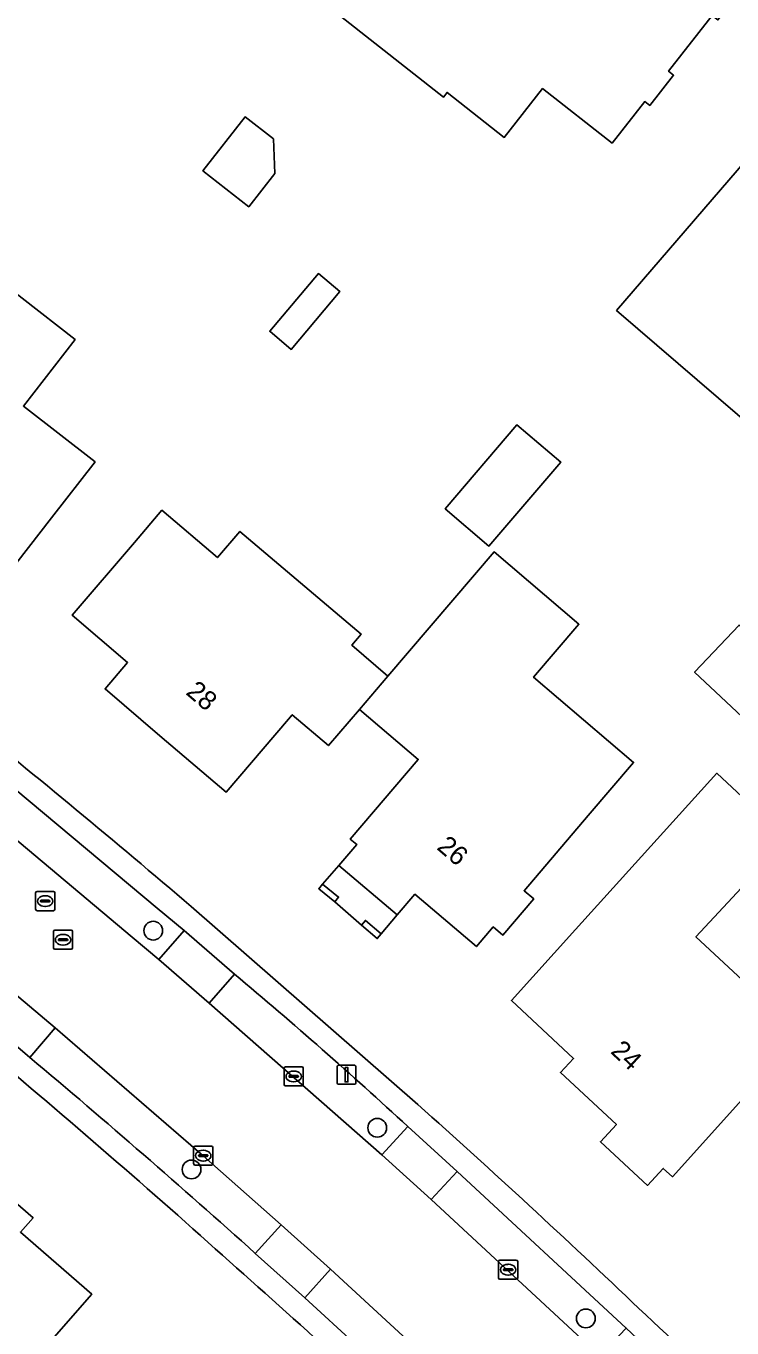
# Model space of a CAD drawing. Extents: x 160455 to 162082, y 388339 to 389736.
# Drawn here: x 160870.4 to 160907.2, y 389321.6 to 389389.5 of the extents above; entities that cross this region are included whole.
import ezdxf

# ---------------------------------------------------------------- set-up
doc = ezdxf.new("R2010")
doc.units = 0
for name, color, linetype in [('IMGEO_Boom', 7, 'Continuous'), ('IMGEO_Erf', 7, 'Continuous'), ('IMGEO_Kolk', 7, 'Continuous'), ('IMGEO_Lichtmast', 7, 'Continuous'), ('IMGEO_Pand', 7, 'Continuous'), ('IMGEO_Pand_nummerreeks', 7, 'Continuous'), ('IMGEO_Pand_overbouw', 7, 'Continuous'), ('IMGEO_Parkeervlak_open', 7, 'Continuous'), ('IMGEO_Rijbaan_lokaal_gesloten', 7, 'Continuous'), ('IMGEO_Rioolput', 7, 'Continuous'), ('IMGEO_Voetpad_open', 7, 'Continuous')]:
    doc.layers.add(name, color=color, linetype=linetype)

msp = doc.modelspace()

# ---------------------------------------------------------------- linework, layer by layer
at = {"layer": 'IMGEO_Boom'}
for centre in [(160877.037, 389342.331), (160888.718, 389332.045), (160879.034, 389329.872), (160899.591, 389322.099)]:
    msp.add_circle(centre, 0.489, dxfattribs=at)
at = {"layer": 'IMGEO_Erf'}
for points in [[(160886.801, 389390.038), (160888.616, 389392.351), (160891.702, 389396.284), (160896.791, 389392.288), (160900.941, 389397.573), (160904.189, 389395.113), (160904.933, 389396.096), (160908.933, 389392.979), (160906.476, 389389.845), (160906.184, 389390.074), (160903.904, 389387.169), (160904.164, 389386.964), (160902.925, 389385.385), (160902.664, 389385.589), (160900.96, 389383.418), (160897.336, 389386.262), (160895.341, 389383.719), (160892.356, 389386.062), (160892.17, 389385.825)], [(160901.19, 389374.69), (160909.324, 389384.136), (160912.586, 389387.924), (160913.083, 389387.495), (160913.388, 389387.232), (160915.94, 389385.031), (160916.252, 389384.762), (160915.337, 389383.701), (160917.004, 389382.264), (160917.919, 389383.324), (160921.312, 389380.397), (160917.461, 389375.925), (160917.718, 389375.704), (160915.4, 389373.012), (160915.927, 389372.558), (160912.666, 389368.769), (160910.707, 389366.495)], [(160881.83, 389384.79), (160883.299, 389383.638), (160883.372, 389381.826), (160882.02, 389380.102), (160879.626, 389381.98)], [(160874.009, 389366.791), (160871.738, 389363.875), (160868.666, 389359.929), (160865.454, 389362.434), (160862.258, 389364.928), (160859.027, 389367.448), (160862.112, 389371.384), (160864.382, 389374.281), (160864.713, 389374.022), (160867.427, 389377.485), (160872.966, 389373.166), (160870.27, 389369.703)], [(160885.648, 389376.616), (160886.771, 389375.67), (160884.231, 389372.655), (160883.108, 389373.602)], [(160895.999, 389368.728), (160898.281, 389366.779), (160894.541, 389362.398), (160892.258, 389364.347)], [(160894.803, 389362.092), (160899.229, 389358.319), (160896.869, 389355.551), (160902.078, 389351.109), (160899.718, 389348.34), (160896.374, 389344.417), (160896.877, 389343.989), (160895.266, 389342.1), (160894.764, 389342.528), (160893.887, 389341.5), (160890.68, 389344.234), (160889.758, 389343.152), (160886.719, 389345.738), (160887.647, 389346.826), (160887.312, 389347.111), (160890.854, 389351.266), (160887.787, 389353.875), (160886.174, 389351.986), (160884.286, 389353.597), (160884.082, 389353.358), (160880.835, 389349.555), (160877.386, 389352.499), (160874.528, 389354.939), (160875.704, 389356.316), (160872.813, 389358.786), (160876.061, 389362.588), (160877.492, 389364.264), (160880.383, 389361.794), (160881.553, 389363.164), (160887.877, 389357.803), (160887.384, 389357.226), (160889.272, 389355.614)], [(160907.577, 389358.278), (160910.87, 389355.176), (160908.556, 389352.72), (160905.264, 389355.822)], [(160906.417, 389350.542), (160910.087, 389347.129), (160905.328, 389342.011), (160910.913, 389336.817), (160910.566, 389336.444), (160911.297, 389335.764), (160908.51, 389332.766), (160907.719, 389333.5), (160904.1, 389329.491), (160903.628, 389329.928), (160902.808, 389329.041), (160900.353, 389331.319), (160901.184, 389332.213), (160898.755, 389334.47), (160898.267, 389334.924), (160898.955, 389335.664), (160895.708, 389338.681), (160899.059, 389342.393)], [(160886.699, 389344.08), (160886.498, 389343.835), (160885.666, 389344.519), (160885.867, 389344.763)], [(160888.925, 389342.163), (160888.714, 389341.915), (160887.887, 389342.62), (160888.099, 389342.868)], [(160855.95, 389323.938), (160856.889, 389325.069), (160860.082, 389328.915), (160863.011, 389326.456), (160864.662, 389328.422), (160865.554, 389329.484), (160866.841, 389328.404), (160867.98, 389329.76), (160870.772, 389327.353), (160870.117, 389326.602), (160873.828, 389323.365), (160870.542, 389319.597), (160869.884, 389318.843), (160868.188, 389320.322), (160866.729, 389318.649), (160862.436, 389322.394), (160858.698, 389318.108), (160854.206, 389321.837)]]:
    msp.add_lwpolyline(points, close=True, dxfattribs=at)
msp.add_lwpolyline([(160879.014, 389343.593), (160890.832, 389333.261)], dxfattribs=at)
for centre, radius, start, end in [((160536.965, 388943.645), 526.266, 49.46189, 51.16601), ((160524.009, 388926.573), 535.03, 48.30331, 50.12605), ((160574.121, 388978.653), 475.45, 46.33986, 48.23104), ((160480.608, 388875.839), 601.782, 46.919212, 48.430974), ((160629.112, 389030.417), 400.057, 44.66971, 46.9193)]:
    msp.add_arc(centre, radius, start, end, dxfattribs=at)
at = {"layer": 'IMGEO_Kolk'}
for p, q in [((160883.859, 389334.301), (160883.859, 389335.153)), ((160883.934, 389335.227), (160884.786, 389335.227)), ((160884.347, 389335.007), (160884.372, 389335.007)), ((160884.86, 389335.153), (160884.86, 389334.301)), ((160884.786, 389334.227), (160883.934, 389334.227)), ((160884.118, 389334.721), (160884.118, 389334.733)), ((160884.556, 389334.684), (160884.158, 389334.684)), ((160884.161, 389334.77), (160884.559, 389334.77)), ((160884.37, 389334.447), (160884.345, 389334.447)), ((160884.602, 389334.733), (160884.602, 389334.721)), ((160879.145, 389330.166), (160879.145, 389331.018)), ((160879.22, 389331.092), (160880.072, 389331.092)), ((160879.633, 389330.872), (160879.658, 389330.872)), ((160880.146, 389331.018), (160880.146, 389330.166)), ((160879.404, 389330.586), (160879.404, 389330.598)), ((160879.842, 389330.549), (160879.444, 389330.549)), ((160879.447, 389330.635), (160879.845, 389330.635)), ((160879.656, 389330.312), (160879.631, 389330.312)), ((160879.888, 389330.598), (160879.888, 389330.586)), ((160880.072, 389330.092), (160879.22, 389330.092)), ((160895.04, 389324.216), (160895.04, 389325.068)), ((160895.115, 389325.142), (160895.967, 389325.142)), ((160895.528, 389324.922), (160895.553, 389324.922)), ((160896.041, 389325.068), (160896.041, 389324.216)), ((160895.967, 389324.142), (160895.115, 389324.142)), ((160895.299, 389324.636), (160895.299, 389324.648)), ((160895.737, 389324.599), (160895.339, 389324.599)), ((160895.342, 389324.685), (160895.74, 389324.685)), ((160895.551, 389324.362), (160895.526, 389324.362)), ((160895.783, 389324.648), (160895.783, 389324.636))]:
    msp.add_line(p, q, dxfattribs=at)
for points in [[(160883.859, 389334.301), (160883.859, 389335.153)], [(160883.934, 389335.227), (160884.786, 389335.227)], [(160884.86, 389335.153), (160884.86, 389334.301)], [(160884.786, 389334.227), (160883.934, 389334.227)], [(160879.145, 389330.166), (160879.145, 389331.018)], [(160879.22, 389331.092), (160880.072, 389331.092)], [(160880.146, 389331.018), (160880.146, 389330.166)], [(160880.072, 389330.092), (160879.22, 389330.092)], [(160895.04, 389324.216), (160895.04, 389325.068)], [(160895.115, 389325.142), (160895.967, 389325.142)], [(160896.041, 389325.068), (160896.041, 389324.216)], [(160895.967, 389324.142), (160895.115, 389324.142)]]:
    msp.add_lwpolyline(points, dxfattribs=at)
for centre, radius, start, end in [((160883.936, 389335.151), 0.0765, 91.55205, 178.44795), ((160883.936, 389335.151), 0.0765, 91.55205, 178.44795), ((160884.784, 389335.151), 0.0765, 1.55205, 88.44795), ((160884.784, 389335.151), 0.0765, 1.55205, 88.44795), ((160883.936, 389334.303), 0.0765, 181.55205, 268.44795), ((160883.936, 389334.303), 0.0765, 181.55205, 268.44795), ((160884.158, 389334.73), 0.0403, 85.87752, 175.75265), ((160884.155, 389334.72), 0.0366, 178.93798, 274.71019), ((160884.559, 389334.727), 0.043, 264.86636, 352.45326), ((160884.563, 389334.732), 0.0386, 1.73085, 96.63898), ((160884.784, 389334.303), 0.0765, 271.55205, 358.44795), ((160884.784, 389334.303), 0.0765, 271.55205, 358.44795), ((160879.222, 389331.016), 0.0765, 91.55205, 178.44795), ((160879.222, 389331.016), 0.0765, 91.55205, 178.44795), ((160880.07, 389331.016), 0.0765, 1.55205, 88.44795), ((160880.07, 389331.016), 0.0765, 1.55205, 88.44795), ((160879.222, 389330.168), 0.0765, 181.55205, 268.44795), ((160879.222, 389330.168), 0.0765, 181.55205, 268.44795), ((160879.444, 389330.595), 0.0403, 85.87752, 175.75265), ((160879.441, 389330.585), 0.0366, 178.93798, 274.71019), ((160879.845, 389330.592), 0.043, 264.86636, 352.45326), ((160879.849, 389330.597), 0.0386, 1.73085, 96.63898), ((160880.07, 389330.168), 0.0765, 271.55205, 358.44795), ((160880.07, 389330.168), 0.0765, 271.55205, 358.44795), ((160895.117, 389325.066), 0.0765, 91.55205, 178.44795), ((160895.117, 389325.066), 0.0765, 91.55205, 178.44795), ((160895.965, 389325.066), 0.0765, 1.55205, 88.44795), ((160895.965, 389325.066), 0.0765, 1.55205, 88.44795), ((160895.117, 389324.218), 0.0765, 181.55205, 268.44795), ((160895.117, 389324.218), 0.0765, 181.55205, 268.44795), ((160895.339, 389324.645), 0.0403, 85.87752, 175.75265), ((160895.336, 389324.635), 0.0366, 178.93798, 274.71019), ((160895.74, 389324.642), 0.043, 264.86636, 352.45326), ((160895.744, 389324.647), 0.0386, 1.73085, 96.63898), ((160895.965, 389324.218), 0.0765, 271.55205, 358.44795), ((160895.965, 389324.218), 0.0765, 271.55205, 358.44795)]:
    msp.add_arc(centre, radius, start, end, dxfattribs=at)
for centre, major_axis, ratio, start_param, end_param in [((160884.346, 389334.727), (-0.387, 0.002), 0.722429, 4.712389, 7.853982), ((160884.371, 389334.727), (-0.39, 0.002), 0.717154, 1.570796, 4.712389), ((160879.632, 389330.592), (-0.387, 0.002), 0.722429, 4.712389, 7.853982), ((160879.657, 389330.592), (-0.39, 0.002), 0.717154, 1.570796, 4.712389), ((160895.527, 389324.642), (-0.387, 0.002), 0.722429, 4.712389, 7.853982), ((160895.552, 389324.642), (-0.39, 0.002), 0.717154, 1.570796, 4.712389)]:
    msp.add_ellipse(centre, major_axis=major_axis, ratio=ratio, start_param=start_param, end_param=end_param, dxfattribs=at)
at = {"layer": 'IMGEO_Lichtmast'}
for p, q in [((160886.618, 389334.413), (160886.618, 389335.213)), ((160886.618, 389335.213), (160886.618, 389334.413)), ((160886.718, 389335.313), (160887.508, 389335.313)), ((160887.508, 389335.313), (160886.718, 389335.313)), ((160887.608, 389335.213), (160887.608, 389334.413)), ((160887.608, 389334.413), (160887.608, 389335.213)), ((160887.508, 389334.313), (160886.718, 389334.313)), ((160886.718, 389334.313), (160887.508, 389334.313))]:
    msp.add_line(p, q, dxfattribs=at)
msp.add_lwpolyline([(160887.038, 389335.188), (160887.188, 389335.188), (160887.188, 389334.438), (160887.038, 389334.438), (160887.038, 389335.188)], dxfattribs=at)
for centre, start, end in [((160886.718, 389335.213), 90, 180), ((160886.718, 389335.213), 90, 180), ((160887.508, 389335.213), 0, 90), ((160887.508, 389335.213), 360, 90), ((160886.718, 389334.413), 180, 270), ((160886.718, 389334.413), 180, 270), ((160887.508, 389334.413), 270, 0), ((160887.508, 389334.413), 270, 0)]:
    msp.add_arc(centre, 0.1, start, end, dxfattribs=at)
at = {"layer": 'IMGEO_Pand'}
for points in [[(160902.925, 389385.385), (160904.164, 389386.964), (160903.904, 389387.169), (160906.184, 389390.074), (160906.476, 389389.845), (160908.933, 389392.979), (160904.933, 389396.096), (160904.189, 389395.113), (160900.941, 389397.573), (160896.791, 389392.288), (160891.702, 389396.284), (160888.616, 389392.351), (160886.801, 389390.038), (160892.17, 389385.825), (160892.356, 389386.062), (160895.341, 389383.719), (160897.336, 389386.262), (160900.96, 389383.418), (160902.664, 389385.589)], [(160909.324, 389384.136), (160901.19, 389374.69), (160910.707, 389366.495), (160912.666, 389368.769), (160915.927, 389372.558), (160915.4, 389373.012), (160917.718, 389375.704), (160917.461, 389375.925), (160921.312, 389380.397), (160917.919, 389383.324), (160917.004, 389382.264), (160915.337, 389383.701), (160916.252, 389384.762), (160915.94, 389385.031), (160913.388, 389387.232), (160913.083, 389387.495), (160912.586, 389387.924)], [(160883.299, 389383.638), (160881.83, 389384.79), (160879.626, 389381.98), (160882.02, 389380.102), (160883.372, 389381.826)], [(160871.738, 389363.875), (160874.009, 389366.791), (160870.27, 389369.703), (160872.966, 389373.166), (160867.427, 389377.485), (160864.713, 389374.022), (160864.382, 389374.281), (160862.112, 389371.384), (160859.027, 389367.448), (160862.258, 389364.928), (160865.454, 389362.434), (160868.666, 389359.929)], [(160886.771, 389375.67), (160885.648, 389376.616), (160883.108, 389373.602), (160884.231, 389372.655)], [(160894.541, 389362.398), (160898.281, 389366.779), (160895.999, 389368.728), (160892.258, 389364.347)], [(160877.492, 389364.264), (160876.061, 389362.588), (160872.813, 389358.786), (160875.704, 389356.316), (160874.528, 389354.939), (160877.386, 389352.499), (160880.835, 389349.555), (160884.082, 389353.358), (160884.286, 389353.597), (160886.174, 389351.986), (160887.787, 389353.875), (160889.272, 389355.614), (160887.384, 389357.226), (160887.877, 389357.803), (160881.553, 389363.164), (160880.383, 389361.794)], [(160896.869, 389355.551), (160899.229, 389358.319), (160894.803, 389362.092), (160889.272, 389355.614), (160887.787, 389353.875), (160890.854, 389351.266), (160887.312, 389347.111), (160887.647, 389346.826), (160886.719, 389345.738), (160889.758, 389343.152), (160890.68, 389344.234), (160893.887, 389341.5), (160894.764, 389342.528), (160895.266, 389342.1), (160896.877, 389343.989), (160896.374, 389344.417), (160899.718, 389348.34), (160902.078, 389351.109)], [(160905.264, 389355.822), (160908.556, 389352.72), (160910.87, 389355.176), (160907.577, 389358.278)], [(160900.353, 389331.319), (160902.808, 389329.041), (160903.628, 389329.928), (160904.1, 389329.491), (160907.719, 389333.5), (160908.51, 389332.766), (160911.297, 389335.764), (160910.566, 389336.444), (160910.913, 389336.817), (160905.328, 389342.011), (160910.087, 389347.129), (160906.417, 389350.542), (160899.059, 389342.393), (160895.708, 389338.681), (160898.955, 389335.664), (160898.267, 389334.924), (160898.755, 389334.47), (160901.184, 389332.213)], [(160885.867, 389344.763), (160885.666, 389344.519), (160886.498, 389343.835), (160886.699, 389344.08)], [(160888.099, 389342.868), (160887.887, 389342.62), (160888.714, 389341.915), (160888.925, 389342.163)], [(160867.98, 389329.76), (160866.841, 389328.404), (160865.554, 389329.484), (160864.662, 389328.422), (160863.011, 389326.456), (160860.082, 389328.915), (160856.889, 389325.069), (160855.95, 389323.938), (160854.206, 389321.837), (160858.698, 389318.108), (160862.436, 389322.394), (160866.729, 389318.649), (160868.188, 389320.322), (160869.884, 389318.843), (160870.542, 389319.597), (160873.828, 389323.365), (160870.117, 389326.602), (160870.772, 389327.353)]]:
    msp.add_lwpolyline(points, close=True, dxfattribs=at)
at = {"layer": 'IMGEO_Pand_overbouw'}
msp.add_lwpolyline([(160885.867, 389344.763), (160886.699, 389344.08), (160886.498, 389343.835), (160887.887, 389342.62), (160888.099, 389342.868), (160888.925, 389342.163), (160889.758, 389343.152), (160886.719, 389345.738)], close=True, dxfattribs=at)
at = {"layer": 'IMGEO_Parkeervlak_open'}
for points in [[(160868.603, 389348.147), (160869.711, 389347.22), (160875.942, 389341.983), (160877.325, 389340.82), (160878.649, 389342.337), (160877.246, 389343.512), (160869.877, 389349.683)], [(160891.531, 389328.296), (160900.321, 389320.148), (160901.696, 389321.594), (160892.889, 389329.765)], [(160891.751, 389319.634), (160891.619, 389319.752), (160886.274, 389324.661), (160884.939, 389323.178), (160890.398, 389318.168)]]:
    msp.add_lwpolyline(points, close=True, dxfattribs=at)
for points in [[(160881.275, 389340.053), (160879.951, 389338.556), (160888.956, 389330.637), (160890.309, 389332.114)], [(160882.359, 389325.49), (160883.699, 389326.99), (160879.645, 389330.591), (160871.919, 389337.262), (160870.604, 389335.719)]]:
    msp.add_lwpolyline(points, dxfattribs=at)
for centre, radius, start, end in [((160724.61, 389152.67), 244.246, 47.28052, 50.10204), ((160564.357, 388971.916), 475.541, 48.032, 49.90954)]:
    msp.add_arc(centre, radius, start, end, dxfattribs=at)
at = {"layer": 'IMGEO_Rijbaan_lokaal_gesloten'}
for points in [[(160911.485, 389309.259), (160902.92, 389317.666), (160900.321, 389320.148), (160891.531, 389328.296), (160888.956, 389330.637), (160879.951, 389338.556), (160877.325, 389340.82), (160875.942, 389341.983), (160869.711, 389347.22), (160868.603, 389348.147), (160865.899, 389350.346), (160856.488, 389357.754), (160853.716, 389359.879), (160853.616, 389359.944), (160844.138, 389367.076), (160841.338, 389369.143), (160837.313, 389372.006), (160830.05, 389377.07), (160827.184, 389379.025), (160817.362, 389385.583), (160814.445, 389387.468), (160805.366, 389393.166)], [(160814.084, 389380.309), (160817.209, 389378.269), (160819.024, 389377.061), (160828.645, 389370.503), (160831.507, 389368.499), (160833.338, 389367.197), (160842.231, 389360.775), (160845.041, 389358.705), (160849.892, 389355.021), (160855.76, 389350.439), (160858.507, 389348.279), (160865.491, 389342.655), (160869.244, 389339.515), (160871.919, 389337.262), (160879.645, 389330.591), (160883.699, 389326.99), (160886.274, 389324.661), (160891.619, 389319.752), (160891.751, 389319.634), (160891.835, 389319.559)]]:
    msp.add_lwpolyline(points, dxfattribs=at)
at = {"layer": 'IMGEO_Rioolput'}
for p, q in [((160870.905, 389343.445), (160870.905, 389344.297)), ((160870.98, 389344.371), (160871.832, 389344.371)), ((160871.164, 389343.865), (160871.164, 389343.877)), ((160871.602, 389343.828), (160871.204, 389343.828)), ((160871.207, 389343.914), (160871.605, 389343.914)), ((160871.393, 389344.151), (160871.418, 389344.151)), ((160871.648, 389343.877), (160871.648, 389343.865)), ((160871.906, 389344.297), (160871.906, 389343.445)), ((160871.832, 389343.371), (160870.98, 389343.371)), ((160871.416, 389343.591), (160871.391, 389343.591)), ((160871.91, 389342.357), (160872.762, 389342.357)), ((160871.835, 389341.431), (160871.835, 389342.283)), ((160872.094, 389341.851), (160872.094, 389341.863)), ((160872.532, 389341.814), (160872.134, 389341.814)), ((160872.137, 389341.9), (160872.535, 389341.9)), ((160872.323, 389342.137), (160872.348, 389342.137)), ((160872.578, 389341.863), (160872.578, 389341.851)), ((160872.836, 389342.283), (160872.836, 389341.431)), ((160872.762, 389341.357), (160871.91, 389341.357)), ((160872.346, 389341.577), (160872.321, 389341.577))]:
    msp.add_line(p, q, dxfattribs=at)
for points in [[(160870.905, 389343.445), (160870.905, 389344.297)], [(160870.98, 389344.371), (160871.832, 389344.371)], [(160871.906, 389344.297), (160871.906, 389343.445)], [(160871.832, 389343.371), (160870.98, 389343.371)], [(160871.91, 389342.357), (160872.762, 389342.357)], [(160871.835, 389341.431), (160871.835, 389342.283)], [(160872.836, 389342.283), (160872.836, 389341.431)], [(160872.762, 389341.357), (160871.91, 389341.357)]]:
    msp.add_lwpolyline(points, dxfattribs=at)
for centre, radius, start, end in [((160870.982, 389344.295), 0.0765, 91.55205, 178.44795), ((160870.982, 389344.295), 0.0765, 91.55205, 178.44795), ((160871.204, 389343.874), 0.0403, 85.87752, 175.75265), ((160871.201, 389343.864), 0.0366, 178.93798, 274.71019), ((160871.605, 389343.871), 0.043, 264.86636, 352.45326), ((160871.609, 389343.876), 0.0386, 1.73085, 96.63898), ((160871.83, 389344.295), 0.0765, 1.55205, 88.44795), ((160871.83, 389344.295), 0.0765, 1.55205, 88.44795), ((160870.982, 389343.447), 0.0765, 181.55205, 268.44795), ((160870.982, 389343.447), 0.0765, 181.55205, 268.44795), ((160871.83, 389343.447), 0.0765, 271.55205, 358.44795), ((160871.83, 389343.447), 0.0765, 271.55205, 358.44795), ((160871.912, 389342.281), 0.0765, 91.55205, 178.44795), ((160871.912, 389342.281), 0.0765, 91.55205, 178.44795), ((160872.76, 389342.281), 0.0765, 1.55205, 88.44795), ((160872.76, 389342.281), 0.0765, 1.55205, 88.44795), ((160872.134, 389341.86), 0.0403, 85.87752, 175.75265), ((160872.131, 389341.85), 0.0366, 178.93798, 274.71019), ((160872.535, 389341.857), 0.043, 264.86636, 352.45326), ((160872.539, 389341.862), 0.0386, 1.73085, 96.63898), ((160871.912, 389341.433), 0.0765, 181.55205, 268.44795), ((160871.912, 389341.433), 0.0765, 181.55205, 268.44795), ((160872.76, 389341.433), 0.0765, 271.55205, 358.44795), ((160872.76, 389341.433), 0.0765, 271.55205, 358.44795)]:
    msp.add_arc(centre, radius, start, end, dxfattribs=at)
for centre, major_axis, ratio, start_param, end_param in [((160871.392, 389343.871), (-0.387, 0.002), 0.722429, 4.712389, 7.853982), ((160871.417, 389343.871), (-0.39, 0.002), 0.717154, 1.570796, 4.712389), ((160872.322, 389341.857), (-0.387, 0.002), 0.722429, 4.712389, 7.853982), ((160872.347, 389341.857), (-0.39, 0.002), 0.717154, 1.570796, 4.712389)]:
    msp.add_ellipse(centre, major_axis=major_axis, ratio=ratio, start_param=start_param, end_param=end_param, dxfattribs=at)
at = {"layer": 'IMGEO_Voetpad_open'}
for points in [[(160867.177, 389351.891), (160869.877, 389349.683), (160877.246, 389343.512), (160878.649, 389342.337), (160881.275, 389340.053)], [(160870.604, 389335.719), (160867.962, 389337.974), (160857.274, 389346.687), (160854.546, 389348.849)], [(160890.832, 389333.261), (160879.014, 389343.593)], [(160890.309, 389332.114), (160892.889, 389329.765), (160901.696, 389321.594), (160904.296, 389319.131), (160912.92, 389310.664), (160915.347, 389308.175)], [(160894.157, 389315.082), (160893.943, 389314.869), (160890.398, 389318.168), (160884.939, 389323.178), (160882.359, 389325.49)]]:
    msp.add_lwpolyline(points, dxfattribs=at)
for points in [[(160877.325, 389340.82), (160879.951, 389338.556), (160881.275, 389340.053), (160878.649, 389342.337)], [(160871.919, 389337.262), (160869.244, 389339.515), (160867.962, 389337.974), (160870.604, 389335.719)], [(160891.531, 389328.296), (160892.889, 389329.765), (160890.309, 389332.114), (160888.956, 389330.637)], [(160884.939, 389323.178), (160886.274, 389324.661), (160883.699, 389326.99), (160882.359, 389325.49)]]:
    msp.add_lwpolyline(points, close=True, dxfattribs=at)
for centre, radius, start, end in [((160536.965, 388943.645), 526.266, 49.46189, 51.16601), ((160724.61, 389152.67), 244.246, 47.28052, 50.10204), ((160524.009, 388926.573), 535.03, 48.30331, 50.12605), ((160564.357, 388971.916), 475.541, 48.032, 49.90954), ((160574.121, 388978.653), 475.45, 46.33986, 48.23104), ((160480.608, 388875.839), 601.782, 46.919212, 48.430974), ((160629.112, 389030.417), 400.057, 44.66971, 46.9193)]:
    msp.add_arc(centre, radius, start, end, dxfattribs=at)

# ---------------------------------------------------------------- texts
at = {"layer": 'IMGEO_Pand_nummerreeks'}
for s, rotation, p in [('28', 319.5148, (160878.691, 389354.699)), ('26', 319.55491, (160891.771, 389346.614)), ('24', 317.09624, (160900.836, 389335.977))]:
    msp.add_text(s, height=1, rotation=rotation, dxfattribs=at).set_placement(p)

doc.saveas('drawing.dxf')
